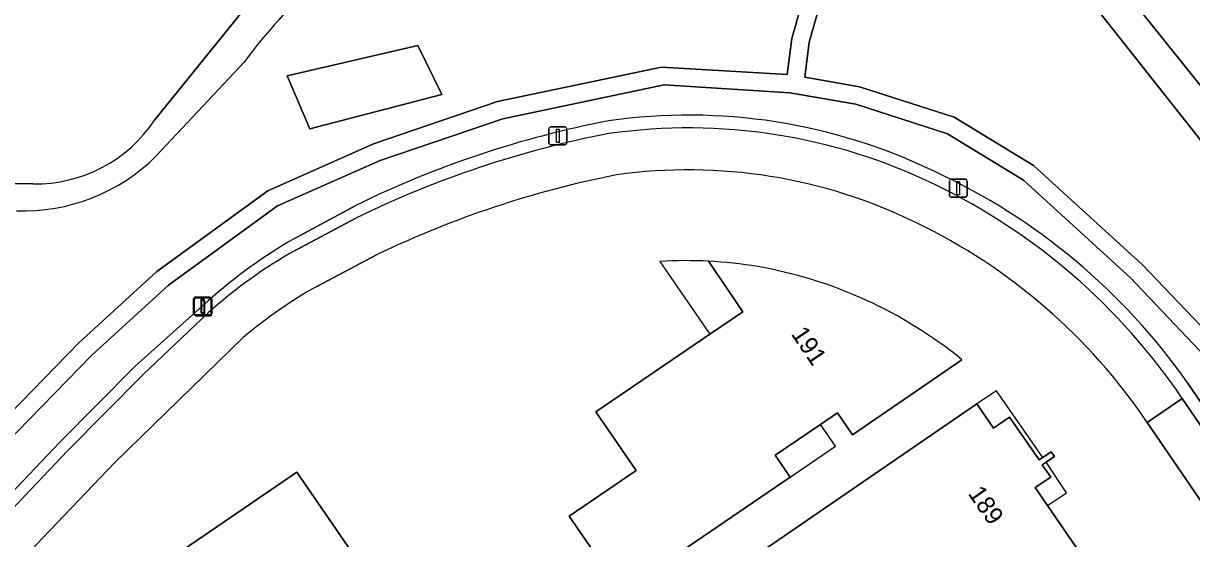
# Model space of a CAD drawing. Extents: x 155275 to 156265, y 382654 to 383635.
# Drawn here: x 155450.6 to 155515.9, y 383415.9 to 383444.7 of the extents above; entities that cross this region are included whole.
import ezdxf

# ---------------------------------------------------------------- set-up
doc = ezdxf.new("R2010")
doc.units = 0
for name, color, linetype in [('IMGEO_Erf', 7, 'Continuous'), ('IMGEO_Gemengd_bos', 7, 'Continuous'), ('IMGEO_Greppel_droge_sloot', 7, 'Continuous'), ('IMGEO_Groenvoorziening', 7, 'Continuous'), ('IMGEO_Haag', 7, 'Continuous'), ('IMGEO_Lichtmast', 7, 'Continuous'), ('IMGEO_Pand', 7, 'Continuous'), ('IMGEO_Pand_nummerreeks', 7, 'Continuous'), ('IMGEO_Pand_overbouw', 7, 'Continuous'), ('IMGEO_Voetpad_halfverhard', 7, 'Continuous'), ('IMGEO_Voetpad_open', 7, 'Continuous')]:
    doc.layers.add(name, color=color, linetype=linetype)

msp = doc.modelspace()

# ---------------------------------------------------------------- linework, layer by layer
at = {"layer": 'IMGEO_Erf'}
for points in [[(155470.389, 383431.773), (155467.03, 383429.999)], [(155481.128, 383417.155), (155484.871, 383419.71), (155482.604, 383422.981), (155488.977, 383427.32), (155490.827, 383428.58), (155488.909, 383431.405)], [(155462.914, 383427.139), (155455.741, 383420.16), (155451.7, 383415.929), (155444.105, 383407.84), (155441.355, 383404.454), (155439.322, 383401.258), (155440.503, 383399.413), (155458.765, 383372.788), (155486.531, 383331.928), (155487.116, 383331.079), (155507.596, 383344.851)], [(155503.06, 383425.901), (155496.94, 383421.708), (155496.106, 383422.924), (155495.16, 383422.281), (155492.629, 383420.562), (155493.464, 383419.34), (155482.107, 383411.587), (155481.866, 383411.943), (155483.794, 383413.249), (155481.128, 383417.155)], [(155478.262, 383405.829), (155503.899, 383423.423), (155504.832, 383422.071), (155505.718, 383422.688), (155507.379, 383420.303), (155507.585, 383420.436), (155508.054, 383420.747), (155508.235, 383420.494), (155507.76, 383420.169), (155507.548, 383420.015), (155508.031, 383419.327), (155507.16, 383418.751), (155507.847, 383417.75), (155509.867, 383414.776)], [(155516.403, 383350.958), (155517.291, 383351.483), (155547.646, 383372.316), (155547.186, 383372.985), (155545.891, 383374.867), (155513.415, 383422.397)]]:
    msp.add_lwpolyline(points, dxfattribs=at)
msp.add_lwpolyline([(155467.855, 383402.177), (155463.284, 383399.073), (155460.329, 383403.397), (155448.557, 383395.356), (155445.634, 383399.614), (155447.494, 383400.89), (155446.64, 383402.121), (155450.936, 383405.103), (155450.087, 383406.327), (155452.245, 383409.041), (155453.679, 383406.944), (155457.154, 383409.322), (155455.15, 383412.251), (155465.904, 383419.609), (155471.561, 383411.376), (155466.441, 383407.812), (155466.579, 383407.637), (155464.951, 383406.537)], close=True, dxfattribs=at)
for centre, radius, start, end in [((155487.784, 383407.636), 28.877, 63.80947, 97.98197), ((155494.57, 383381.518), 55.77, 101.16185, 115.6952), ((155486.316, 383404.103), 32.696, 34.02287, 64.23407), ((155487.594, 383406.429), 25.011, 80.65957, 86.98558), ((155487.399, 383406.69), 24.785, 50.81197, 80.11709), ((155479.616, 383407.493), 25.786, 119.21635, 130.37062)]:
    msp.add_arc(centre, radius, start, end, dxfattribs=at)
at = {"layer": 'IMGEO_Gemengd_bos'}
for points in [[(155453.729, 383426.846), (155458.081, 383430.831), (155464.292, 383435.345), (155470.183, 383437.967), (155477.125, 383440.332), (155486.287, 383442.257), (155493.3, 383441.84), (155493.552, 383443.85), (155495.687, 383451.36), (155497.455, 383459.492), (155498.433, 383459.28), (155496.657, 383451.116), (155494.534, 383443.65), (155494.29, 383441.695), (155497.342, 383441.159), (155502.621, 383439.454), (155507.059, 383436.762), (155513.156, 383431.198), (155519.201, 383424.86), (155526.789, 383415.469), (155543.332, 383391.062)], [(155520.762, 383432.641), (155506.923, 383450.177), (155504.601, 383453.472), (155502.499, 383456.665)], [(155462.961, 383442.535), (155458.058, 383437.289)], [(155542.513, 383390.502), (155525.998, 383414.857), (155518.463, 383424.185), (155512.469, 383430.471), (155506.497, 383435.933), (155502.257, 383438.52), (155497.134, 383440.18), (155493.452, 383440.83), (155486.426, 383441.264), (155477.419, 383439.376), (155470.567, 383437.043), (155464.837, 383434.504), (155458.735, 383430.074), (155454.436, 383426.138), (155444.748, 383416.176), (155438.012, 383408.306), (155433.062, 383401.882), (155430.509, 383396.359), (155429.72, 383397.034), (155432.178, 383402.352), (155437.228, 383408.926), (155443.998, 383416.838), (155453.729, 383426.846)], [(155465.81, 383432.698), (155469.207, 383434.527)], [(155449.578, 383418.03), (155452.648, 383421.272), (155456.874, 383425.535), (155460.952, 383429.186)], [(155515.668, 383424.609), (155549.681, 383374.692), (155579.299, 383394.927), (155576.851, 383398.278), (155575.918, 383399.274)]]:
    msp.add_lwpolyline(points, dxfattribs=at)
msp.add_lwpolyline([(155466.627, 383438.814), (155465.373, 383441.764), (155472.674, 383443.46), (155474.002, 383440.731)], close=True, dxfattribs=at)
for centre, radius, start, end in [((155490.11, 383422.286), 33.869, 122.62101, 143.28246), ((155493.8, 383384.472), 55.77, 100.83035, 116.16615), ((155487.818, 383408.135), 31.437, 64.12227, 98.22426), ((155450.614, 383444.765), 10.55, 268.03904, 314.87869), ((155486.65, 383404.252), 35.447, 35.05036, 65.16243), ((155480.356, 383407.461), 29.129, 119.95833, 131.77035)]:
    msp.add_arc(centre, radius, start, end, dxfattribs=at)
at = {"layer": 'IMGEO_Greppel_droge_sloot'}
for points in [[(155495.687, 383451.36), (155493.552, 383443.85), (155493.3, 383441.84), (155486.287, 383442.257), (155477.125, 383440.332), (155470.183, 383437.967), (155464.292, 383435.345), (155458.081, 383430.831), (155453.729, 383426.846), (155443.998, 383416.838)], [(155494.29, 383441.695), (155494.534, 383443.65), (155496.657, 383451.116)], [(155543.332, 383391.062), (155526.789, 383415.469), (155519.201, 383424.86), (155513.156, 383431.198), (155507.059, 383436.762), (155502.621, 383439.454), (155497.342, 383441.159), (155494.29, 383441.695)], [(155444.748, 383416.176), (155454.436, 383426.138), (155458.735, 383430.074), (155464.837, 383434.504), (155470.567, 383437.043), (155477.419, 383439.376), (155486.426, 383441.264), (155493.452, 383440.83), (155497.134, 383440.18), (155502.257, 383438.52), (155506.497, 383435.933), (155512.469, 383430.471), (155518.463, 383424.185), (155525.998, 383414.857), (155542.513, 383390.502)]]:
    msp.add_lwpolyline(points, dxfattribs=at)
at = {"layer": 'IMGEO_Groenvoorziening'}
for points in [[(155504.72, 383457.033), (155507.181, 383453.112), (155510.071, 383449.121), (155522.122, 383434.065)], [(155457.966, 383439.295), (155464.561, 383447.496)], [(155426.912, 383432.635), (155439.432, 383435.864), (155451.171, 383435.733)], [(155469.207, 383434.527), (155465.81, 383432.698)], [(155465.81, 383432.012), (155469.213, 383433.81)], [(155460.952, 383429.186), (155456.874, 383425.535), (155452.648, 383421.272), (155449.578, 383418.03), (155444.93, 383413.368), (155439.704, 383407.496), (155435.438, 383401.121), (155430.933, 383394.175), (155431.457, 383393.679), (155435.894, 383400.567), (155440.16, 383406.942), (155445.386, 383412.814), (155450.033, 383417.561), (155453.103, 383420.803), (155457.329, 383425.066)], [(155457.329, 383425.066), (155460.952, 383428.514)], [(155515.37, 383423.737), (155549.13, 383374.315), (155549.681, 383374.692), (155515.668, 383424.609)]]:
    msp.add_lwpolyline(points, dxfattribs=at)
msp.add_lwpolyline([(155466.627, 383438.814), (155474.002, 383440.731), (155472.674, 383443.46), (155465.373, 383441.764)], close=True, dxfattribs=at)
for centre, radius, start, end in [((155451.32, 383443.711), 7.98, 268.93196, 326.39591), ((155493.8, 383384.472), 55.77, 100.83035, 116.16615), ((155487.818, 383408.135), 31.437, 64.12227, 98.22426), ((155493.841, 383383.72), 55.817, 100.84078, 116.18232), ((155487.796, 383407.423), 31.435, 64.043, 98.14425), ((155486.65, 383404.252), 35.447, 35.05036, 65.16243), ((155486.252, 383404.035), 35.157, 34.08326, 64.19702), ((155480.356, 383407.461), 29.129, 119.95833, 131.77035), ((155479.65, 383407.668), 28.003, 119.61988, 131.89162)]:
    msp.add_arc(centre, radius, start, end, dxfattribs=at)
at = {"layer": 'IMGEO_Haag'}
for points in [[(155469.207, 383434.527), (155465.81, 383432.698)], [(155465.81, 383432.012), (155469.213, 383433.81)], [(155460.952, 383429.186), (155456.874, 383425.535), (155452.648, 383421.272), (155449.578, 383418.03), (155444.93, 383413.368), (155439.704, 383407.496), (155435.438, 383401.121), (155430.933, 383394.175), (155431.457, 383393.679), (155435.894, 383400.567), (155440.16, 383406.942), (155445.386, 383412.814), (155450.033, 383417.561), (155453.103, 383420.803), (155457.329, 383425.066)], [(155457.329, 383425.066), (155460.952, 383428.514)], [(155515.37, 383423.737), (155549.13, 383374.315), (155549.681, 383374.692), (155515.668, 383424.609)]]:
    msp.add_lwpolyline(points, dxfattribs=at)
for centre, radius, start, end in [((155493.8, 383384.472), 55.77, 100.83035, 116.16615), ((155487.818, 383408.135), 31.437, 64.12227, 98.22426), ((155493.841, 383383.72), 55.817, 100.84078, 116.18232), ((155487.796, 383407.423), 31.435, 64.043, 98.14425), ((155486.65, 383404.252), 35.447, 35.05036, 65.16243), ((155486.252, 383404.035), 35.157, 34.08326, 64.19702), ((155480.356, 383407.461), 29.129, 119.95833, 131.77035), ((155479.65, 383407.668), 28.003, 119.61988, 131.89162)]:
    msp.add_arc(centre, radius, start, end, dxfattribs=at)
at = {"layer": 'IMGEO_Lichtmast'}
for p, q in [((155479.993, 383438.014), (155479.993, 383438.814)), ((155479.993, 383438.814), (155479.993, 383438.014)), ((155480.093, 383438.914), (155480.883, 383438.914)), ((155480.883, 383438.914), (155480.093, 383438.914)), ((155480.983, 383438.814), (155480.983, 383438.014)), ((155480.983, 383438.014), (155480.983, 383438.814)), ((155480.883, 383437.914), (155480.093, 383437.914)), ((155480.093, 383437.914), (155480.883, 383437.914)), ((155502.365, 383435.086), (155502.365, 383435.886)), ((155502.365, 383435.886), (155502.365, 383435.086)), ((155502.465, 383435.986), (155503.255, 383435.986)), ((155503.255, 383435.986), (155502.465, 383435.986)), ((155503.355, 383435.886), (155503.355, 383435.086)), ((155503.355, 383435.086), (155503.355, 383435.886)), ((155503.255, 383434.986), (155502.465, 383434.986)), ((155502.465, 383434.986), (155503.255, 383434.986)), ((155460.137, 383428.5), (155460.137, 383429.3)), ((155460.137, 383429.3), (155460.137, 383428.5)), ((155460.176, 383428.457), (155460.176, 383429.257)), ((155460.176, 383429.257), (155460.176, 383428.457)), ((155460.237, 383429.4), (155461.027, 383429.4)), ((155461.027, 383429.4), (155460.237, 383429.4)), ((155460.276, 383429.357), (155461.066, 383429.357)), ((155461.066, 383429.357), (155460.276, 383429.357)), ((155461.127, 383429.3), (155461.127, 383428.5)), ((155461.127, 383428.5), (155461.127, 383429.3)), ((155461.166, 383429.257), (155461.166, 383428.457)), ((155461.166, 383428.457), (155461.166, 383429.257)), ((155461.027, 383428.4), (155460.237, 383428.4)), ((155460.237, 383428.4), (155461.027, 383428.4)), ((155461.066, 383428.357), (155460.276, 383428.357)), ((155460.276, 383428.357), (155461.066, 383428.357))]:
    msp.add_line(p, q, dxfattribs=at)
for points in [[(155480.413, 383438.789), (155480.563, 383438.789), (155480.563, 383438.039), (155480.413, 383438.039), (155480.413, 383438.789)], [(155502.785, 383435.861), (155502.935, 383435.861), (155502.935, 383435.111), (155502.785, 383435.111), (155502.785, 383435.861)], [(155460.557, 383429.275), (155460.707, 383429.275), (155460.707, 383428.525), (155460.557, 383428.525), (155460.557, 383429.275)], [(155460.596, 383429.232), (155460.746, 383429.232), (155460.746, 383428.482), (155460.596, 383428.482), (155460.596, 383429.232)]]:
    msp.add_lwpolyline(points, dxfattribs=at)
for centre, start, end in [((155480.093, 383438.814), 90, 180), ((155480.093, 383438.814), 90, 180), ((155480.883, 383438.814), 0, 90), ((155480.883, 383438.814), 360, 90), ((155480.093, 383438.014), 180, 270), ((155480.093, 383438.014), 180, 270), ((155480.883, 383438.014), 270, 0), ((155480.883, 383438.014), 270, 0), ((155502.465, 383435.886), 90, 180), ((155502.465, 383435.886), 90, 180), ((155503.255, 383435.886), 0, 90), ((155503.255, 383435.886), 360, 90), ((155502.465, 383435.086), 180, 270), ((155502.465, 383435.086), 180, 270), ((155503.255, 383435.086), 270, 0), ((155503.255, 383435.086), 270, 0), ((155460.237, 383429.3), 90, 180), ((155460.237, 383429.3), 90, 180), ((155460.276, 383429.257), 90, 180), ((155460.276, 383429.257), 90, 180), ((155461.027, 383429.3), 0, 90), ((155461.027, 383429.3), 360, 90), ((155461.066, 383429.257), 0, 90), ((155461.066, 383429.257), 360, 90), ((155460.237, 383428.5), 180, 270), ((155460.237, 383428.5), 180, 270), ((155460.276, 383428.457), 180, 270), ((155460.276, 383428.457), 180, 270), ((155461.027, 383428.5), 270, 0), ((155461.027, 383428.5), 270, 0), ((155461.066, 383428.457), 270, 0), ((155461.066, 383428.457), 270, 0)]:
    msp.add_arc(centre, 0.1, start, end, dxfattribs=at)
at = {"layer": 'IMGEO_Pand'}
for points in [[(155488.909, 383431.405), (155490.827, 383428.58), (155488.977, 383427.32), (155482.604, 383422.981), (155484.871, 383419.71), (155481.128, 383417.155), (155483.794, 383413.249), (155481.866, 383411.943), (155482.107, 383411.587), (155493.464, 383419.34), (155492.629, 383420.562), (155495.16, 383422.281), (155496.106, 383422.924), (155496.94, 383421.708), (155503.06, 383425.901)], [(155509.867, 383414.776), (155507.847, 383417.75), (155507.16, 383418.751), (155508.031, 383419.327), (155507.548, 383420.015), (155507.76, 383420.169), (155508.235, 383420.494), (155508.054, 383420.747), (155507.585, 383420.436), (155507.379, 383420.303), (155505.718, 383422.688), (155504.832, 383422.071), (155503.899, 383423.423), (155478.262, 383405.829)]]:
    msp.add_lwpolyline(points, dxfattribs=at)
msp.add_lwpolyline([(155466.579, 383407.637), (155466.441, 383407.812), (155471.561, 383411.376), (155465.904, 383419.609), (155455.15, 383412.251), (155457.154, 383409.322), (155453.679, 383406.944), (155452.245, 383409.041), (155450.087, 383406.327), (155450.936, 383405.103), (155446.64, 383402.121), (155447.494, 383400.89), (155445.634, 383399.614), (155448.557, 383395.356), (155460.329, 383403.397), (155463.284, 383399.073), (155467.855, 383402.177), (155464.951, 383406.537)], close=True, dxfattribs=at)
for centre, radius, start, end in [((155487.594, 383406.429), 25.011, 80.65957, 86.98558), ((155487.399, 383406.69), 24.785, 50.81197, 80.11709)]:
    msp.add_arc(centre, radius, start, end, dxfattribs=at)
at = {"layer": 'IMGEO_Pand_overbouw'}
msp.add_lwpolyline([(155486.195, 383431.395), (155488.977, 383427.32), (155490.827, 383428.58), (155488.909, 383431.405)], dxfattribs=at)
for points in [[(155503.899, 383423.423), (155504.832, 383422.071), (155505.718, 383422.688), (155507.379, 383420.303), (155507.585, 383420.436), (155504.989, 383424.156)], [(155493.464, 383419.34), (155495.991, 383421.065), (155495.16, 383422.281), (155492.629, 383420.562)], [(155507.76, 383420.169), (155507.548, 383420.015), (155508.031, 383419.327), (155507.16, 383418.751), (155507.847, 383417.75), (155508.904, 383418.453)]]:
    msp.add_lwpolyline(points, close=True, dxfattribs=at)
msp.add_arc((155487.644, 383406.534), 24.903, 87.08747, 93.33475, dxfattribs=at)
at = {"layer": 'IMGEO_Voetpad_halfverhard'}
for points in [[(155502.499, 383456.665), (155504.601, 383453.472), (155506.923, 383450.177), (155520.762, 383432.641)], [(155522.122, 383434.065), (155510.071, 383449.121), (155507.181, 383453.112)], [(155464.561, 383447.496), (155457.966, 383439.295)], [(155458.058, 383437.289), (155462.961, 383442.535)], [(155451.171, 383435.733), (155439.432, 383435.864), (155426.912, 383432.635)]]:
    msp.add_lwpolyline(points, dxfattribs=at)
for centre, radius, start, end in [((155490.11, 383422.286), 33.869, 122.62101, 143.28246), ((155451.32, 383443.711), 7.98, 268.93196, 326.39591), ((155450.614, 383444.765), 10.55, 268.03904, 314.87869)]:
    msp.add_arc(centre, radius, start, end, dxfattribs=at)
at = {"layer": 'IMGEO_Voetpad_open'}
for points in [[(155469.213, 383433.81), (155465.81, 383432.012)], [(155467.03, 383429.999), (155470.389, 383431.773)], [(155460.952, 383428.514), (155457.329, 383425.066), (155453.103, 383420.803), (155450.033, 383417.561), (155445.386, 383412.814), (155440.16, 383406.942), (155435.894, 383400.567), (155431.457, 383393.679), (155430.531, 383392.241), (155430.248, 383391.801)], [(155428.99, 383384.667), (155431.335, 383389.128), (155431.582, 383389.599), (155431.628, 383389.686), (155432.194, 383390.531), (155432.477, 383390.964), (155438.331, 383399.931), (155438.365, 383399.983), (155439.322, 383401.258), (155441.355, 383404.454), (155444.105, 383407.84), (155451.7, 383415.929), (155455.741, 383420.16), (155462.914, 383427.139)], [(155513.415, 383422.397), (155515.37, 383423.737)]]:
    msp.add_lwpolyline(points, dxfattribs=at)
msp.add_lwpolyline([(155515.37, 383423.737), (155513.415, 383422.397), (155545.891, 383374.867), (155547.186, 383372.985), (155549.13, 383374.315)], close=True, dxfattribs=at)
for centre, radius, start, end in [((155493.841, 383383.72), 55.817, 100.84078, 116.18232), ((155487.796, 383407.423), 31.435, 64.043, 98.14425), ((155487.784, 383407.636), 28.877, 63.80947, 97.98197), ((155494.57, 383381.518), 55.77, 101.16185, 115.6952), ((155486.252, 383404.035), 35.157, 34.08326, 64.19702), ((155486.316, 383404.103), 32.696, 34.02287, 64.23407), ((155479.65, 383407.668), 28.003, 119.61988, 131.89162), ((155479.616, 383407.493), 25.786, 119.21635, 130.37062)]:
    msp.add_arc(centre, radius, start, end, dxfattribs=at)

# ---------------------------------------------------------------- texts
at = {"layer": 'IMGEO_Pand_nummerreeks'}
for s, rotation, p in [('191', 303.97619, (155493.49, 383427.336)), ('189', 304.60985, (155503.368, 383418.414))]:
    msp.add_text(s, height=1, rotation=rotation, dxfattribs=at).set_placement(p)

doc.saveas('drawing.dxf')
